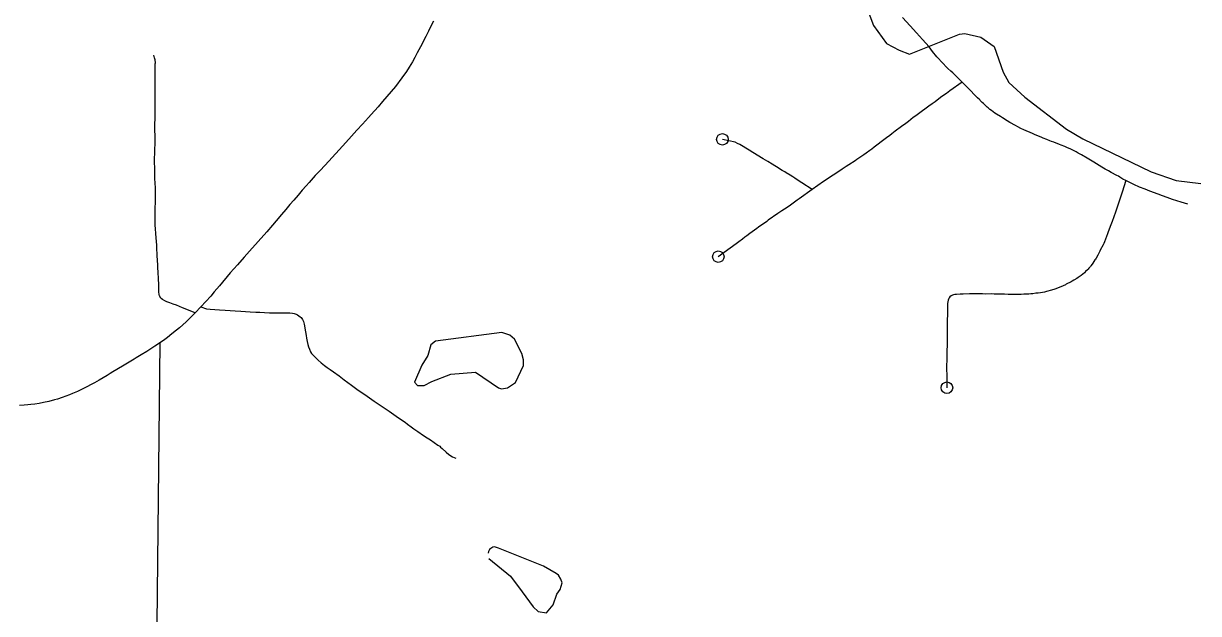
# Model space of a CAD drawing. Extents: x -19 to 366, y -4 to 359.
# Drawn here: x 143.314 to 144.282, y 190.492 to 190.978 of the extents above; entities that cross this region are included whole.
import ezdxf

# ---------------------------------------------------------------- set-up
doc = ezdxf.new("R2010")
doc.units = 0
for name, color, linetype in [('Level 31', 7, 'Continuous'), ('Level 32', 7, 'Continuous'), ('Level 35', 7, 'Continuous'), ('Level 60', 7, 'Continuous')]:
    doc.layers.add(name, color=color, linetype=linetype)

msp = doc.modelspace()

# ---------------------------------------------------------------- linework, layer by layer
at = {"layer": 'Level 31'}
for points in [[(144.08731, 190.92974), (144.08138, 190.93563), (144.07965, 190.93727), (144.07792, 190.93882), (144.07568, 190.94084), (144.07415, 190.94229), (144.07158, 190.94493), (144.06642, 190.95037), (144.06288, 190.95483), (144.06016, 190.95871), (144.05474, 190.96484), (144.0497, 190.9702), (144.04441, 190.97612), (144.03821, 190.98304)], [(143.65145, 190.9799), (143.64943, 190.97568), (143.64753, 190.97172), (143.64525, 190.96736), (143.64067, 190.95874), (143.63807, 190.95375), (143.63622, 190.95003), (143.63424, 190.9464), (143.63154, 190.9419), (143.62916, 190.93834), (143.62552, 190.93311), (143.62021, 190.92615), (143.61658, 190.92182), (143.60958, 190.91362), (143.60587, 190.90939), (143.60013, 190.90311), (143.59784, 190.90064), (143.59287, 190.89509), (143.58845, 190.88999), (143.58405, 190.88505), (143.57928, 190.87983), (143.5765, 190.87682), (143.56522, 190.86464), (143.55845, 190.85711), (143.55397, 190.85261), (143.54907, 190.84697), (143.54655, 190.84422), (143.54334, 190.84052), (143.54003, 190.83657), (143.53644, 190.83237), (143.5332, 190.82877), (143.5297, 190.82474), (143.52611, 190.82052), (143.52181, 190.81542), (143.51872, 190.81167), (143.5141, 190.80627), (143.49971, 190.79021), (143.49547, 190.78544), (143.48981, 190.77907), (143.48402, 190.77236), (143.47503, 190.76186), (143.4707, 190.75673), (143.46782, 190.75334), (143.45964, 190.74438)], [(143.45512, 190.73945), (143.44464, 190.74376), (143.43977, 190.74574), (143.43702, 190.74678), (143.43424, 190.74772), (143.43177, 190.74862), (143.43007, 190.74933), (143.428, 190.75038), (143.42701, 190.75124), (143.42659, 190.75167), (143.42559, 190.75342), (143.42527, 190.75459), (143.42507, 190.75674), (143.42504, 190.75934), (143.42497, 190.76305), (143.42482, 190.76727), (143.42455, 190.77334), (143.42434, 190.77622), (143.42418, 190.77909), (143.42399, 190.78251), (143.42377, 190.78672), (143.42347, 190.79329), (143.42334, 190.79537), (143.42309, 190.79825), (143.42281, 190.8014), (143.42253, 190.8049), (143.42227, 190.80883), (143.42212, 190.81169), (143.42199, 190.81433), (143.42198, 190.8164), (143.4221, 190.82109), (143.42218, 190.82611), (143.42231, 190.83058), (143.42237, 190.8334), (143.42231, 190.83841), (143.42228, 190.84267), (143.42211, 190.84604), (143.42183, 190.85051), (143.42173, 190.85556), (143.42169, 190.85919), (143.42164, 190.86316), (143.42162, 190.86623), (143.42177, 190.87157), (143.42186, 190.87425), (143.42195, 190.87899), (143.42193, 190.88188), (143.42194, 190.88424), (143.42185, 190.89109), (143.42182, 190.89372), (143.42195, 190.90104), (143.42198, 190.90315), (143.42212, 190.91762), (143.42216, 190.92424), (143.42219, 190.92702), (143.42217, 190.93111), (143.42212, 190.93333), (143.42208, 190.93705), (143.42208, 190.93947), (143.42212, 190.94069), (143.42215, 190.94264), (143.42219, 190.94472), (143.4222, 190.94567), (143.42199, 190.94799), (143.42161, 190.94955), (143.42095, 190.9519)], [(144.08731, 190.92974), (144.07732, 190.92252), (144.07588, 190.9215), (144.07435, 190.92034), (144.07067, 190.91772), (144.06824, 190.9159), (144.06501, 190.91349), (144.06261, 190.91172), (144.06003, 190.90986), (144.05653, 190.90737), (144.05465, 190.90603), (144.0524, 190.90439), (144.04907, 190.90196), (144.04694, 190.90037), (144.043, 190.89733), (144.04082, 190.89566), (144.03726, 190.89303), (144.03213, 190.88924), (144.02938, 190.88714), (144.02762, 190.88577), (144.02496, 190.88372), (144.02174, 190.88125), (144.01704, 190.87762), (144.01489, 190.87598), (144.01287, 190.87447), (144.0112, 190.87325), (144.00821, 190.87112), (144.00624, 190.86975), (144.00065, 190.86593), (143.99907, 190.86488), (143.99384, 190.86148), (143.9918, 190.86011), (143.98838, 190.85783), (143.9856, 190.85601), (143.98095, 190.85293), (143.97296, 190.84766), (143.96378, 190.84116)], [(144.2224, 190.84852), (144.21982, 190.84981), (144.21741, 190.85134), (144.2162, 190.85203), (144.215, 190.85272), (144.21033, 190.85529), (144.20811, 190.85644), (144.20528, 190.85789), (144.20253, 190.85943), (144.19809, 190.8623), (144.19606, 190.86359), (144.19049, 190.86691), (144.18581, 190.86965), (144.18367, 190.87086), (144.18297, 190.87124), (144.18126, 190.87213), (144.17696, 190.87429), (144.17364, 190.8758), (144.17208, 190.87647), (144.16911, 190.87771), (144.16758, 190.87834), (144.16295, 190.88015), (144.16115, 190.88083), (144.15972, 190.88135), (144.15725, 190.88229), (144.15411, 190.88356), (144.15296, 190.88406), (144.14706, 190.88659), (144.14528, 190.88736), (144.13823, 190.89038), (144.13573, 190.89152), (144.13335, 190.89275), (144.13125, 190.89386), (144.12668, 190.89632), (144.12437, 190.89768), (144.1206, 190.90016), (144.11903, 190.9012), (144.11572, 190.90333), (144.11444, 190.90419), (144.11301, 190.90518), (144.11165, 190.90616), (144.11027, 190.90718), (144.10882, 190.90834), (144.10811, 190.90897), (144.10636, 190.91056), (144.10487, 190.91193), (144.1039, 190.91286), (144.10229, 190.91446), (144.10182, 190.91495), (144.10011, 190.9167), (144.09799, 190.91876), (144.09733, 190.91946), (144.09459, 190.92244), (144.09368, 190.92343), (144.08731, 190.92974)], [(143.96378, 190.84116), (143.95511, 190.84679), (143.95392, 190.8476), (143.9495, 190.85061), (143.94781, 190.85165), (143.94554, 190.85301), (143.94229, 190.85496), (143.94123, 190.8556), (143.93939, 190.85666), (143.93891, 190.85695), (143.93691, 190.85822), (143.9357, 190.859), (143.93288, 190.86075), (143.9308, 190.86202), (143.92721, 190.86419), (143.92332, 190.86654), (143.91486, 190.87173), (143.91182, 190.87359), (143.90405, 190.87829), (143.90217, 190.87921), (143.90014, 190.88008), (143.88969, 190.8825)], [(144.2224, 190.84852), (144.21932, 190.83885), (144.21821, 190.83568), (144.21681, 190.83161), (144.21597, 190.82911), (144.2154, 190.82743), (144.214, 190.82342), (144.21366, 190.82237), (144.21102, 190.81473), (144.21005, 190.81217), (144.20782, 190.80619), (144.2072, 190.80465), (144.20463, 190.79811), (144.20408, 190.7967), (144.20354, 190.79562), (144.20126, 190.79104), (144.20095, 190.79045), (144.19951, 190.78772), (144.19922, 190.78717), (144.19776, 190.78462), (144.19729, 190.78378), (144.19686, 190.78309), (144.19521, 190.7805), (144.19457, 190.77963), (144.19359, 190.77833), (144.19309, 190.77767), (144.19238, 190.7768), (144.19192, 190.77625), (144.19121, 190.77548), (144.19071, 190.77497), (144.18919, 190.77349), (144.18813, 190.77254), (144.18679, 190.77142), (144.18547, 190.77038), (144.18299, 190.76865), (144.18194, 190.76793), (144.17945, 190.76643), (144.17812, 190.76565), (144.17726, 190.76518), (144.17316, 190.763), (144.17246, 190.76265), (144.1687, 190.76094), (144.16783, 190.76057), (144.16453, 190.75927), (144.16385, 190.75903), (144.16111, 190.75815), (144.15998, 190.75781), (144.15796, 190.75729), (144.1569, 190.75702), (144.15596, 190.7568), (144.15519, 190.75664), (144.15203, 190.75609), (144.15007, 190.7558), (144.14818, 190.75558), (144.14554, 190.75529), (144.14408, 190.75513), (144.14235, 190.75501), (144.13831, 190.75476), (144.13613, 190.75469), (144.13244, 190.75463), (144.13069, 190.75464), (144.12521, 190.75474), (144.1222, 190.75481), (144.12026, 190.75486), (144.11637, 190.75496), (144.11369, 190.75502), (144.11123, 190.75503), (144.10685, 190.75501), (144.10408, 190.75503), (144.10284, 190.75506), (144.09936, 190.75509), (144.09706, 190.7551), (144.09335, 190.75509), (144.08828, 190.75494), (144.08582, 190.75486), (144.0826, 190.75475), (144.08138, 190.75467), (144.08036, 190.75447), (144.07928, 190.75412), (144.07831, 190.75355), (144.07727, 190.7526), (144.0767, 190.75188), (144.07603, 190.75063), (144.07579, 190.74993), (144.07534, 190.74732), (144.07527, 190.7451), (144.0752, 190.74322), (144.07504, 190.72832), (144.07497, 190.72429), (144.07492, 190.72113), (144.07489, 190.7181), (144.07492, 190.71539), (144.07488, 190.71138), (144.07481, 190.70962), (144.07473, 190.7068), (144.07462, 190.69958), (144.07458, 190.69694), (144.07458, 190.69359), (144.07471, 190.68761)], [(144.27352, 190.82909), (144.268, 190.8307), (144.2608, 190.83304), (144.25639, 190.83461), (144.25261, 190.83602), (144.24909, 190.83735), (144.24214, 190.83991), (144.23829, 190.84135), (144.23364, 190.8432), (144.22891, 190.84527), (144.2224, 190.84852)], [(143.96378, 190.84116), (143.95299, 190.83354), (143.95144, 190.83236), (143.94924, 190.83079), (143.94572, 190.82824), (143.94305, 190.82634), (143.93884, 190.82359), (143.9355, 190.82139), (143.9275, 190.81575), (143.92629, 190.81488), (143.91959, 190.81001), (143.91818, 190.80899), (143.91616, 190.80757), (143.91241, 190.80487), (143.90993, 190.80307), (143.9083, 190.8019), (143.90622, 190.80034), (143.9033, 190.79809), (143.90094, 190.79627), (143.88633, 190.78578)], [(143.45964, 190.74438), (143.45512, 190.73945)], [(143.45512, 190.73945), (143.45487, 190.73915), (143.44762, 190.73195), (143.44206, 190.72713), (143.43972, 190.72516), (143.43589, 190.72207), (143.4323, 190.71929), (143.4301, 190.71765), (143.42655, 190.71508), (143.42191, 190.71193), (143.41514, 190.70769), (143.41063, 190.70498), (143.40647, 190.70244)], [(143.40647, 190.70244), (143.40463, 190.70133), (143.39921, 190.69809), (143.39637, 190.69638), (143.39049, 190.69275), (143.38725, 190.6908), (143.38504, 190.68951), (143.38246, 190.68775), (143.37585, 190.6839), (143.37194, 190.68172), (143.36987, 190.68058), (143.36511, 190.67819), (143.36174, 190.67657), (143.35791, 190.67478), (143.35396, 190.673), (143.35153, 190.67197), (143.34533, 190.66968), (143.34143, 190.66843), (143.33913, 190.66776), (143.33441, 190.66654), (143.32996, 190.66554), (143.32638, 190.66489), (143.32277, 190.66432), (143.31966, 190.66391), (143.31709, 190.66364), (143.31397, 190.66338), (143.3103, 190.66318)], [(144.07471, 190.68761), (144.07474, 190.6852), (144.07482, 190.67778)]]:
    msp.add_lwpolyline(points, dxfattribs=at)
for centre in [(143.88969, 190.8825), (143.88633, 190.78578), (144.07482, 190.67778)]:
    msp.add_circle(centre, 0.00473, dxfattribs=at)
at = {"layer": 'Level 32'}
for points in [[(143.45964, 190.74438), (143.46437, 190.74291), (143.46748, 190.74257), (143.47498, 190.74196), (143.47963, 190.74167), (143.48383, 190.74141), (143.48813, 190.74111), (143.49259, 190.74083), (143.50051, 190.74039), (143.50495, 190.74013), (143.50837, 190.73994), (143.51209, 190.73977), (143.51626, 190.73964), (143.52103, 190.73954), (143.52569, 190.73943), (143.52934, 190.73943), (143.53306, 190.73946), (143.53541, 190.73922), (143.53658, 190.73894), (143.53818, 190.73837), (143.53943, 190.73778), (143.54054, 190.73707), (143.54151, 190.73633), (143.54232, 190.73557), (143.54345, 190.73408), (143.5438, 190.73344), (143.54434, 190.73226), (143.54487, 190.73016), (143.54592, 190.72378), (143.54641, 190.72086), (143.54683, 190.71852), (143.54734, 190.71586), (143.54791, 190.71345), (143.54854, 190.71137), (143.54919, 190.7095), (143.5502, 190.7074), (143.55107, 190.70602), (143.55203, 190.70478), (143.55337, 190.7034), (143.55496, 190.7018), (143.55637, 190.70044), (143.55902, 190.69823), (143.56161, 190.69619), (143.56394, 190.6945), (143.56646, 190.69271), (143.56895, 190.69094), (143.57362, 190.68754), (143.57801, 190.68425), (143.58394, 190.67987), (143.58953, 190.67584), (143.59478, 190.67229), (143.60262, 190.66675), (143.60849, 190.66276), (143.61506, 190.65841), (143.62079, 190.65446), (143.62522, 190.65135), (143.62808, 190.64927), (143.63002, 190.64776), (143.633, 190.64554), (143.63537, 190.64395), (143.63858, 190.64177), (143.64332, 190.63846), (143.64636, 190.63651), (143.64893, 190.63484), (143.65214, 190.6327), (143.65523, 190.63056), (143.65662, 190.62949), (143.65735, 190.6289), (143.65873, 190.62776), (143.66202, 190.62474), (143.66423, 190.62282), (143.66718, 190.62078), (143.66984, 190.61958)], [(143.42596, 190.71468), (143.42336, 190.48328)]]:
    msp.add_lwpolyline(points, dxfattribs=at)
at = {"layer": 'Level 35'}
for points in [[(144.00321, 191.00574), (144.01434, 190.97636), (144.02503, 190.9616), (144.0353, 190.95595), (144.04385, 190.95276), (144.08514, 190.96907), (144.08969, 190.96985), (144.1028, 190.96668), (144.11384, 190.95894), (144.12114, 190.9379), (144.12573, 190.92937), (144.13906, 190.91728), (144.17351, 190.89084), (144.18683, 190.88293), (144.24329, 190.85582), (144.26382, 190.8487), (144.28413, 190.84613)], [(143.65327, 190.71625), (143.6493, 190.71301), (143.64687, 190.70446), (143.64197, 190.69627), (143.63596, 190.68239), (143.63825, 190.67955), (143.64394, 190.67957), (143.65019, 190.68302), (143.66591, 190.68897), (143.6862, 190.69057), (143.70523, 190.67774), (143.7077, 190.67699), (143.71263, 190.67758), (143.71925, 190.68217), (143.72564, 190.69606), (143.72562, 190.7008), (143.72427, 190.70592), (143.71834, 190.71767), (143.71434, 190.72107), (143.70788, 190.72332)], [(143.70788, 190.72332), (143.65327, 190.71625)], [(143.69718, 190.53714), (143.71506, 190.52247), (143.72468, 190.50961), (143.73367, 190.49707), (143.73782, 190.49332), (143.7448, 190.49212), (143.75012, 190.4988), (143.7532, 190.50767), (143.75601, 190.51149), (143.75755, 190.51687), (143.75657, 190.52002), (143.75464, 190.52316), (143.75272, 190.52472), (143.74222, 190.53062), (143.70502, 190.54542), (143.70184, 190.54666), (143.70038, 190.54646), (143.69869, 190.54536), (143.69772, 190.54452), (143.69699, 190.54287), (143.69672, 190.54129)]]:
    msp.add_lwpolyline(points, dxfattribs=at)
at = {"layer": 'Level 60'}
for points in [[(146.77834, 1.69699), (146.57878, 10.31313), (146.37852, 18.92942), (146.17757, 27.54584), (145.97591, 36.16241), (145.77356, 44.77911), (145.57052, 53.39596), (145.36679, 62.01295), (145.16236, 70.63008), (144.95724, 79.24735), (144.75142, 87.86477), (144.54492, 96.48232), (144.33773, 105.10002), (144.12986, 113.71787), (143.92129, 122.33585), (143.71204, 130.95398), (143.5021, 139.57225), (143.29148, 148.19067), (143.08018, 156.80923), (142.8682, 165.42794), (142.65553, 174.04679), (142.44218, 182.66579), (142.22816, 191.28493), (142.01345, 199.90421), (141.79807, 208.52365), (141.58202, 217.14322), (141.36528, 225.76295), (141.14788, 234.38282), (140.9298, 243.00284), (140.71105, 251.623), (140.49162, 260.24332), (140.27153, 268.86377), (140.05077, 277.48438), (139.82934, 286.10514), (139.60724, 294.72604), (139.38447, 303.34709), (139.16105, 311.96829), (138.93695, 320.58964), (138.7122, 329.21114), (138.48678, 337.83278), (138.2607, 346.45458)], [(0, 189.51617), (7.11214, 189.52059), (14.22427, 189.53386), (21.33637, 189.55597), (28.44845, 189.58693), (35.56048, 189.62672), (42.67245, 189.67537), (49.78436, 189.73285), (56.89619, 189.79918), (64.00793, 189.87436), (71.11958, 189.95838), (78.23111, 190.05124), (85.34253, 190.15294), (92.45381, 190.26349), (99.56495, 190.38288), (106.67593, 190.51112), (113.78675, 190.6482), (120.89739, 190.79412), (128.00785, 190.94888), (135.11811, 191.11248), (142.22816, 191.28493), (149.33799, 191.46621), (156.44759, 191.65634), (163.55694, 191.85531), (170.66605, 192.06312), (177.77489, 192.27977), (184.88345, 192.50526), (191.99173, 192.73959), (199.09971, 192.98276), (206.20739, 193.23477), (213.31474, 193.49561), (220.42177, 193.7653), (227.52845, 194.04382), (234.63479, 194.33118), (241.74076, 194.62738), (248.84635, 194.93241), (255.95157, 195.24628), (263.05638, 195.56898), (270.16079, 195.90052), (277.26478, 196.24089), (284.36834, 196.5901), (291.47147, 196.94814), (298.57414, 197.31501), (305.67635, 197.69072), (312.77809, 198.07525), (319.87934, 198.46862), (326.9801, 198.87082), (334.08035, 199.28185), (341.18009, 199.7017)], [(0, 180.89994), (7.12284, 180.90436), (14.24566, 180.9176), (21.36847, 180.93968), (28.49124, 180.97058), (35.61397, 181.01031), (42.73664, 181.05888), (49.85925, 181.11627), (56.98178, 181.18249), (64.10422, 181.25754), (71.22656, 181.34142), (78.3488, 181.43413), (85.47091, 181.53567), (92.5929, 181.64603), (99.71474, 181.76523), (106.83643, 181.89325), (113.95795, 182.0301), (121.0793, 182.17578), (128.20046, 182.33029), (135.32143, 182.49362), (142.44218, 182.66579), (149.56272, 182.84677), (156.68303, 183.03659), (163.8031, 183.23523), (170.92291, 183.4427), (178.04247, 183.65899), (185.16175, 183.88411), (192.28074, 184.11805), (199.39944, 184.36082), (206.51784, 184.61242), (213.63591, 184.87283), (220.75366, 185.14207), (227.87107, 185.42014), (234.98813, 185.70702), (242.10483, 186.00273), (249.22115, 186.30726), (256.33709, 186.62061), (263.45264, 186.94279), (270.56779, 187.27378), (277.68251, 187.61359), (284.79682, 187.96222), (291.91068, 188.31967), (299.02409, 188.68594), (306.13705, 189.06103), (313.24954, 189.44494), (320.36154, 189.83766), (327.47305, 190.23919), (334.58406, 190.64954), (341.69455, 191.06871)]]:
    msp.add_spline(points, degree=3, dxfattribs=at)

doc.saveas('drawing.dxf')
